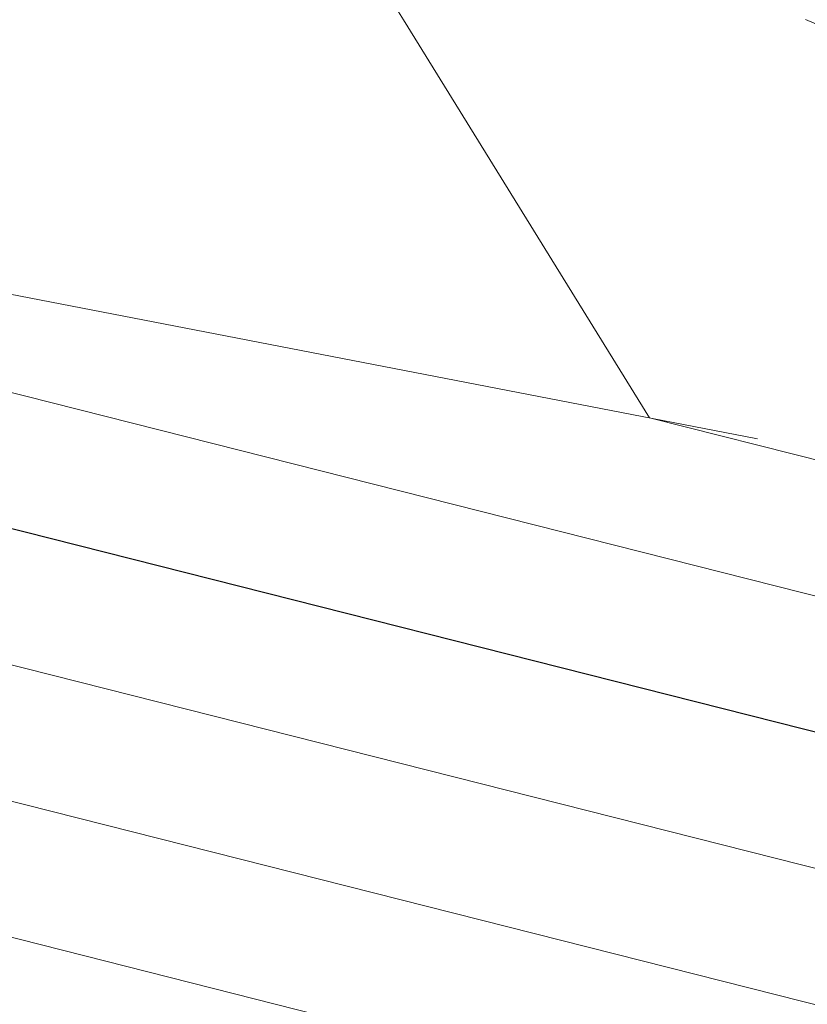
# Model space of a CAD drawing. Extents: x 1926935 to 1928139, y 199322 to 200300.
# Tile 544 of 656: x 1927630 to 1927637, y 199603 to 199611. Entities that reach past the tile are written whole.
import ezdxf

# ---------------------------------------------------------------- set-up
doc = ezdxf.new("R2010")
doc.units = 0
doc.header["$MEASUREMENT"] = 0
for name, pattern in [('DGN Style 2', [14.030763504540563, 8.418458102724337, -5.612305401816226]), ('DGN Style 3', [19.64306890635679, 14.03076350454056, -5.612305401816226]), ('DGN Style 5', [9.821534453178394, 4.209229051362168, -5.612305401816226])]:
    doc.linetypes.add(name, pattern=pattern)
for name, color, linetype, lineweight in [('DT_X_Contour_Major', 132, 'DGN Style 3', 30), ('DT_X_Contour_Minor', 136, 'DGN Style 3', 0), ('DT_X_Terrain_Ground_Line', 92, 'DGN Style 3', 13), ('PV_X_Driveway', 7, 'DGN Style 5', 0), ('SV_X_Toe_of_Slope', 193, 'DGN Style 2', 0)]:
    doc.layers.add(name, color=color, linetype=linetype, lineweight=lineweight)

# ---------------------------------------------------------------- blocks, each defined once
blk = doc.blocks.new('*U2117', base_point=(1927600.1255, 199832.7095, 682.6088333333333))
at = {"layer": 'DT_X_Contour_Major', "elevation": 680.0000000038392, "flags": 128}
blk.add_lwpolyline([(1927642.007924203, 199604.0119750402), (1927622.277120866, 199609.0113233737), (1927618.117292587, 199610.1733373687), (1927614.093866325, 199611.5168014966), (1927610.206842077, 199613.0417157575), (1927606.456219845, 199614.7480801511), (1927589.271587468, 199623.1344976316), (1927589.082197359, 199623.4462624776), (1927589.041786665, 199623.5099564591), (1927589.001721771, 199623.5674248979), (1927588.962002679, 199623.6186677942), (1927588.922629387, 199623.6636851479), (1927588.818095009, 199623.7754307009), (1927588.777628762, 199623.8378474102), (1927588.734630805, 199623.9412883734), (1927588.689101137, 199624.0857535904), (1927588.641039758, 199624.2712430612), (1927588.509500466, 199624.8205806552), (1927588.448847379, 199624.995790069), (1927588.365542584, 199625.1094151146), (1927588.259586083, 199625.1614557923), (1927588.130977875, 199625.1519121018), (1927587.757820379, 199625.0443497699), (1927587.473187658, 199625.1699599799), (1927586.89915762, 199625.6274623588), (1927586.035730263, 199626.4168569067), (1927584.882905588, 199627.5381436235), (1927581.422843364, 199630.9707644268), (1927580.258302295, 199632.3015743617), (1927579.359725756, 199633.719538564), (1927578.727113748, 199635.2246570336), (1927578.360466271, 199636.8169297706), (1927577.384905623, 199643.6397721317), (1927577.262206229, 199644.4781007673), (1927577.248866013, 199644.5270888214), (1927577.247957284, 199644.5380283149), (1927577.249050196, 199644.5471924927), (1927577.26306575, 199644.5719179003), (1927583.126296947, 199654.0010588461), (1927583.53979325, 199655.6609987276), (1927583.682506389, 199656.1120341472), (1927583.933433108, 199656.7537375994), (1927584.292573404, 199657.5861090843), (1927584.759927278, 199658.6091486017), (1927586.150489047, 199661.5914780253), (1927586.572073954, 199662.8712644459), (1927586.793907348, 199664.4738766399), (1927586.81598923, 199666.3993146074), (1927586.638319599, 199668.6475783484), (1927585.898198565, 199675.0733826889), (1927585.71963386, 199677.3572672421), (1927585.73903052, 199679.3895676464), (1927585.956388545, 199681.1702839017), (1927586.371707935, 199682.699416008), (1927587.743174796, 199686.4416560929), (1927588.154214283, 199687.827324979), (1927588.3587326, 199689.1776515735), (1927588.356729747, 199690.4926358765), (1927588.148205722, 199691.772277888), (1927586.693210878, 199697.6614752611), (1927586.752300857, 199704.5621669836), (1927586.770954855, 199705.9169347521), (1927586.801592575, 199707.023798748), (1927586.844214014, 199707.8827589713), (1927586.898819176, 199708.4938154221), (1927587.181605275, 199710.766970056), (1927584.534176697, 199712.9952252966), (1927583.909472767, 199713.5410406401), (1927583.169973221, 199714.2235201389), (1927582.315678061, 199715.0426637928), (1927581.346587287, 199715.9984716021), (1927576.556307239, 199720.777791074), (1927566.315665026, 199720.921295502), (1927564.367748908, 199720.957961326), (1927562.912847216, 199721.0064569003), (1927561.95095995, 199721.0667822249), (1927561.482087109, 199721.1389372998), (1927560.444380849, 199721.5032637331), (1927559.950844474, 199721.3910034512), (1927559.761800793, 199721.3882113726), (1927559.406185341, 199721.4279466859), (1927558.883998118, 199721.5102093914), (1927558.195239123, 199721.6349994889), (1927556.136452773, 199722.0244762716), (1927555.409920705, 199722.155292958), (1927554.774414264, 199722.25563543), (1927554.229933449, 199722.3255036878), (1927553.776478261, 199722.3648977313), (1927552.688631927, 199722.4293162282), (1927552.17472377, 199722.4433452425), (1927551.448884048, 199722.4371184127), (1927550.511112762, 199722.4106357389), (1927549.361409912, 199722.363897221), (1927546.012960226, 199722.2122533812), (1927544.600023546, 199722.148887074), (1927542.872550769, 199722.0725210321), (1927540.830541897, 199721.9831552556), (1927538.473996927, 199721.8807897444), (1927531.770495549, 199721.5904820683), (1927529.396679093, 199721.5094889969), (1927527.302855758, 199721.4842405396), (1927525.489025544, 199721.5147366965), (1927523.955188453, 199721.6009774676), (1927520.23828037, 199721.9052790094), (1927518.791267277, 199721.9415773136), (1927517.237909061, 199721.8222460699), (1927515.578205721, 199721.5472852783), (1927513.812157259, 199721.1166949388), (1927508.960901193, 199719.7609479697), (1927507.221676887, 199719.2571590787), (1927505.642446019, 199718.7626026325), (1927504.223208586, 199718.2772786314), (1927502.963964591, 199717.8011870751), (1927499.819305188, 199716.5439195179), (1927498.726367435, 199716.1006872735), (1927497.80604873, 199715.7139412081), (1927497.058349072, 199715.3836813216), (1927496.483268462, 199715.1099076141), (1927495.1798789, 199714.4551592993), (1927494.719553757, 199714.1976354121), (1927494.316120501, 199713.9161249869), (1927493.969579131, 199713.6106280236), (1927493.679929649, 199713.2811445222), (1927492.983386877, 199712.370539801), (1927492.655065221, 199712.0178919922), (1927492.192507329, 199711.6429021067), (1927491.595713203, 199711.2455701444), (1927490.864682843, 199710.8258961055), (1927488.736286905, 199709.6769758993), (1927487.816139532, 199709.16162046), (1927486.651994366, 199708.4772442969), (1927485.243851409, 199707.6238474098), (1927483.591710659, 199706.601429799), (1927478.860671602, 199703.6496218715), (1927477.231045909, 199702.6351177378), (1927475.890448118, 199701.8054612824), (1927474.838878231, 199701.1606525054), (1927474.076336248, 199700.7006914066), (1927472.428261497, 199699.7205920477), (1927471.864756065, 199699.3635369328), (1927471.410295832, 199699.0274461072), (1927471.064880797, 199698.7123195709), (1927470.828510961, 199698.4181573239), (1927470.343584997, 199697.6616770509), (1927470.079105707, 199697.3719628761), (1927469.649362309, 199697.0701805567), (1927469.054354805, 199696.7563300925), (1927468.294083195, 199696.4304114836), (1927466.04634009, 199695.5452043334), (1927465.277934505, 199695.2453785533), (1927464.658525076, 199695.0098065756), (1927464.188111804, 199694.8384884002), (1927463.866694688, 199694.7314240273), (1927463.208243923, 199694.5315907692), (1927462.984665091, 199694.4715481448), (1927462.807766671, 199694.4412952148), (1927462.677548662, 199694.4408319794), (1927462.594011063, 199694.4701584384), (1927462.433484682, 199694.5880819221), (1927462.266159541, 199694.6932625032), (1927461.8845789, 199694.9203616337), (1927461.288742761, 199695.2693793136), (1927460.478651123, 199695.740315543), (1927458.032732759, 199697.158703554), (1927457.148360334, 199697.6519608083), (1927456.329681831, 199698.067941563), (1927455.57669725, 199698.4066458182), (1927454.889406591, 199698.6680735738), (1927453.144223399, 199699.2621789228), (1927452.300194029, 199699.5772185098), (1927451.076993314, 199700.0767582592), (1927449.474621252, 199700.7607981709), (1927447.493077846, 199701.629338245), (1927441.703400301, 199704.1914453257), (1927439.697366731, 199705.0775725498), (1927438.021524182, 199705.8143739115), (1927436.675872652, 199706.4018494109), (1927435.660412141, 199706.839999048), (1927433.392772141, 199707.8092969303), (1927432.577483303, 199708.0577880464), (1927431.832346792, 199708.0762879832), (1927431.157362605, 199707.8647967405), (1927430.552530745, 199707.4233143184), (1927429.033182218, 199705.9393729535), (1927428.134121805, 199705.1009997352), (1927426.576451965, 199703.6988361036), (1927424.360172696, 199701.732882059), (1927421.485283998, 199699.2031376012), (1927412.940768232, 199691.7054318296), (1927410.025180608, 199689.141381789), (1927407.686804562, 199687.072510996), (1927405.925640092, 199685.4988194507), (1927404.7416872, 199684.4203071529), (1927402.354094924, 199682.2045133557), (1927401.434632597, 199681.4240057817), (1927400.466939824, 199680.7443284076), (1927399.451016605, 199680.1654812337), (1927398.38686294, 199679.6874642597), (1927395.484812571, 199678.5471925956), (1927393.867815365, 199677.6597651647), (1927391.193361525, 199675.8526866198), (1927387.46145105, 199673.1259569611), (1927382.67208394, 199669.4795761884), (1927368.490496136, 199658.5296926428), (1927363.712561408, 199654.841846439), (1927360.014948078, 199651.9907204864), (1927357.397656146, 199649.9763147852), (1927355.860685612, 199648.7986293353), (1927353.202526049, 199646.7737618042), (1927352.120016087, 199645.9270991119), (1927350.866105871, 199644.9057616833), (1927349.4407954, 199643.7097495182), (1927347.844084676, 199642.3390626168), (1927343.35765574, 199638.4509978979), (1927341.806372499, 199637.1116956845), (1927340.51734448, 199636.009837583), (1927339.490571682, 199635.1454235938), (1927338.726054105, 199634.5184537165), (1927337.037014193, 199633.1631261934), (1927336.330730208, 199632.6084910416), (1927335.478658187, 199631.9610812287), (1927334.480798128, 199631.2208967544), (1927333.337150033, 199630.3879376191), (1927327.659953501, 199626.2843207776)], dxfattribs=at)
at = {"layer": 'DT_X_Contour_Minor', "flags": 128}
for points, elevation in [([(1927644.877188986, 199605.566936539), (1927635.441063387, 199607.9578416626), (1927633.381721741, 199611.2933303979), (1927632.9871073, 199611.9300389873), (1927632.685838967, 199612.4106695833), (1927632.477916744, 199612.7352221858), (1927632.363340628, 199612.9036967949), (1927632.046459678, 199613.3257296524), (1927633.78830965, 199614.9154175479), (1927634.149479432, 199615.2764742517), (1927634.486481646, 199615.6783495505), (1927634.799316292, 199616.1210434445), (1927635.08798337, 199616.6045559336), (1927635.825538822, 199617.9483473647), (1927636.051152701, 199618.7386979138), (1927636.174827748, 199620.1019059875), (1927636.196563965, 199622.037971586), (1927636.116361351, 199624.5468947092), (1927635.766569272, 199632.0011664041), (1927635.658973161, 199634.676017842), (1927635.598528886, 199637.1098683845), (1927635.585236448, 199639.3027180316), (1927635.619095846, 199641.2545667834), (1927635.772256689, 199646.1381622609), (1927635.908001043, 199648.0557118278), (1927636.200363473, 199650.1456639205), (1927636.649343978, 199652.4080185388), (1927637.254942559, 199654.8427756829), (1927639.078696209, 199661.5653314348), (1927639.578606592, 199664.2006874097), (1927639.710522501, 199667.0648385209), (1927639.474443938, 199670.1577847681), (1927638.870370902, 199673.4795261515), (1927636.065014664, 199685.7165625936), (1927635.529648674, 199688.0662824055), (1927635.162752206, 199689.6917227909), (1927634.964325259, 199690.59288375), (1927634.659812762, 199692.0302737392), (1927634.551430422, 199692.5292874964), (1927634.454667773, 199692.948286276), (1927634.369524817, 199693.287270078), (1927634.296001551, 199693.5462389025), (1927634.115432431, 199694.1301357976), (1927634.047830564, 199694.3239744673), (1927633.980451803, 199694.4675678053), (1927633.913296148, 199694.5609158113), (1927633.846363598, 199694.6040184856), (1927633.668174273, 199694.6519651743), (1927633.401174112, 199694.9706367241), (1927632.733815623, 199695.8906913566), (1927631.666098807, 199697.4121290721), (1927630.198023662, 199699.5349498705), (1927625.749345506, 199705.9976494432), (1927624.286954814, 199708.1258081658), (1927623.236291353, 199709.663259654), (1927622.597355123, 199710.6100039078), (1927622.370146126, 199710.9660409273), (1927622.270534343, 199711.2492301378), (1927622.508291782, 199712.4008124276), (1927622.609953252, 199712.8423285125), (1927622.813041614, 199713.6733415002), (1927623.117556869, 199714.8938513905), (1927623.523499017, 199716.5038581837), (1927625.65455846, 199724.9260493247), (1927619.471010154, 199729.9815354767), (1927618.133026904, 199731.0316668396), (1927616.769169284, 199732.0154240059), (1927615.379437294, 199732.9328069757), (1927613.963830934, 199733.7838157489), (1927610.154381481, 199735.9646735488), (1927608.872919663, 199736.7023273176), (1927607.885621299, 199737.2796452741), (1927607.192486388, 199737.6966274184), (1927606.793514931, 199737.9532737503), (1927605.704041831, 199738.7155806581), (1927605.458299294, 199738.884760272), (1927605.085595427, 199739.136574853), (1927599.732602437, 199738.7328885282), (1927598.576939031, 199738.6476883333), (1927597.404088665, 199738.5650961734), (1927596.214051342, 199738.4851120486), (1927595.006827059, 199738.4077359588), (1927591.764646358, 199738.2048770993), (1927590.684306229, 199738.1424694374), (1927589.874921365, 199738.1073905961), (1927589.336491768, 199738.0996405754), (1927589.069017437, 199738.1192193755), (1927588.717026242, 199738.2078679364), (1927588.591465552, 199738.2345477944), (1927588.478776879, 199738.2481009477), (1927588.378960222, 199738.2485273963), (1927588.292015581, 199738.2358271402), (1927588.077325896, 199738.1844575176), (1927587.658213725, 199738.2391007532), (1927586.561894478, 199738.4415576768), (1927584.788368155, 199738.7918282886), (1927582.337634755, 199739.2899125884), (1927574.89940292, 199740.8152223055), (1927572.447440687, 199741.3130597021), (1927570.670227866, 199741.6625896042), (1927569.567764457, 199741.8638120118), (1927569.140050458, 199741.9167269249), (1927568.899145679, 199741.8600900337), (1927568.812043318, 199741.8464507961), (1927568.731414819, 199741.8480107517), (1927568.657260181, 199741.8647699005), (1927568.589579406, 199741.8967282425), (1927568.417729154, 199742.0022160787), (1927568.154602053, 199742.0798538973), (1927567.49410844, 199742.2336514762), (1927566.436248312, 199742.4636088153), (1927564.981021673, 199742.7697259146), (1927557.26277549, 199744.3759784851), (1927550.718422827, 199747.9393573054), (1927549.395746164, 199748.6280628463), (1927548.232438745, 199749.1670171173), (1927547.228500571, 199749.5562201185), (1927546.383931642, 199749.7956718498), (1927544.344240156, 199750.2345414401), (1927543.622311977, 199750.3577664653), (1927542.986296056, 199750.398289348), (1927542.436192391, 199750.3561100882), (1927541.972000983, 199750.2312286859), (1927540.848706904, 199749.7879420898), (1927540.458418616, 199749.6501659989), (1927540.130024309, 199749.5693026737), (1927539.863523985, 199749.5453521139), (1927539.658917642, 199749.5783143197), (1927539.195826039, 199749.7420972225), (1927538.948730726, 199749.7726400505), (1927538.554763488, 199749.7414313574), (1927538.013924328, 199749.6484711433), (1927537.326213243, 199749.4937594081), (1927535.296487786, 199748.9988594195), (1927534.608162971, 199748.7796375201), (1927534.065482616, 199748.4931468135), (1927533.668446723, 199748.1393872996), (1927533.41705529, 199747.7183589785), (1927532.940870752, 199746.5059250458), (1927532.57382053, 199745.9636858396), (1927531.829808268, 199745.2462936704), (1927530.708833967, 199744.3537485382), (1927529.210897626, 199743.286050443), (1927524.713784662, 199740.2053182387), (1927523.202441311, 199739.1867160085), (1927522.041245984, 199738.4414584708), (1927521.230198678, 199737.9695456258), (1927520.769299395, 199737.7709774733), (1927520.007098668, 199737.6059219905), (1927519.664049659, 199737.4913219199), (1927519.206553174, 199737.2713133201), (1927518.634609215, 199736.9458961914), (1927517.948217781, 199736.5150705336), (1927515.965243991, 199735.2256574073), (1927515.246008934, 199734.7367638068), (1927514.575534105, 199734.2371428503), (1927513.953819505, 199733.7267945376), (1927513.380865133, 199733.2057188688), (1927511.918000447, 199731.8018806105), (1927511.297434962, 199731.285047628), (1927510.532887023, 199730.7874273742), (1927509.62435663, 199730.309019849), (1927508.571843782, 199729.8498250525), (1927505.57316625, 199728.6509225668), (1927504.394948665, 199728.1599392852), (1927503.109304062, 199727.586166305), (1927501.716232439, 199726.929603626), (1927500.215733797, 199726.1902512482), (1927496.071168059, 199724.1082586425), (1927494.671664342, 199723.3733766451), (1927493.58157749, 199722.7302251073), (1927492.800907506, 199722.1788040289), (1927492.329654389, 199721.71911341), (1927491.485535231, 199720.6155790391), (1927491.158635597, 199720.2399663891), (1927490.811026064, 199719.9407792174), (1927490.442706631, 199719.7180175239), (1927490.053677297, 199719.5716813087), (1927488.189883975, 199719.0671050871), (1927490.266942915, 199721.0713153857), (1927491.154639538, 199721.9205767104), (1927493.058411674, 199723.7311440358), (1927493.696422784, 199724.3394053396), (1927494.561006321, 199725.1664860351), (1927495.652162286, 199726.2123861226), (1927505.075033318, 199735.2581912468), (1927510.309682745, 199740.2788893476), (1927511.656588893, 199741.5705004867), (1927512.842282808, 199742.7071135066), (1927513.866764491, 199743.6887284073), (1927516.817136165, 199746.512992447), (1927517.495538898, 199747.1750678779), (1927517.965420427, 199747.6630587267), (1927518.226780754, 199747.9769649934), (1927518.279619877, 199748.1167866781), (1927518.142495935, 199748.2575317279), (1927518.089736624, 199748.3111108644), (1927518.03430165, 199748.3662894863), (1927517.97619101, 199748.4230675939), (1927517.749740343, 199748.6392514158), (1927517.616879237, 199748.6148675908), (1927517.34254419, 199748.4233614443), (1927516.926735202, 199748.0647329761), (1927516.369452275, 199747.5389821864), (1927514.694732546, 199745.9141503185), (1927513.928213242, 199745.1731067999), (1927512.884695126, 199744.168600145), (1927511.564178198, 199742.9006303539), (1927509.966662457, 199741.3691974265), (1927502.282589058, 199734.0086359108), (1927497.658940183, 199729.5878082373), (1927496.693586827, 199728.6656064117), (1927495.60023458, 199727.6218387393), (1927494.378883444, 199726.45650522), (1927489.260601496, 199721.575786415), (1927485.433583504, 199717.9295477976), (1927481.551583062, 199714.2372572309), (1927480.549132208, 199713.2841400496), (1927479.634202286, 199712.4147161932), (1927478.806793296, 199711.6289856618), (1927476.210564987, 199709.1664403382), (1927475.599472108, 199708.5889056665), (1927475.158448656, 199708.1766827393), (1927474.887494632, 199707.9297715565), (1927474.786610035, 199707.8481721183), (1927474.744343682, 199707.8509892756), (1927474.691469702, 199707.8145966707), (1927474.564547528, 199707.7033059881), (1927474.363577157, 199707.5171172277), (1927474.088558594, 199707.2560303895), (1927472.511103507, 199705.7490081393), (1927470.044437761, 199703.407050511), (1927469.557774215, 199702.9463167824), (1927469.206892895, 199702.6166066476), (1927468.991793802, 199702.4179201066), (1927468.912476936, 199702.3502571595), (1927468.882008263, 199702.344520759), (1927468.800708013, 199702.2766876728), (1927468.579658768, 199702.0774907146), (1927468.218860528, 199701.7469298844), (1927466.197188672, 199699.878054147), (1927465.66567063, 199699.3858751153), (1927465.21195997, 199698.9645512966), (1927464.836056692, 199698.6140826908), (1927463.84678158, 199697.683307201), (1927463.55485109, 199697.531235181), (1927463.197444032, 199697.5633906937), (1927462.774560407, 199697.779773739), (1927462.286200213, 199698.1803843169), (1927460.896604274, 199699.4943159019), (1927460.416127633, 199699.9504867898), (1927460.016894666, 199700.3335507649), (1927459.698905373, 199700.6435078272), (1927459.462159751, 199700.8803579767), (1927458.640529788, 199701.7181781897), (1927458.529125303, 199701.8280785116), (1927458.505405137, 199701.8454153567), (1927458.433592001, 199701.9226386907), (1927458.235942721, 199702.1413060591), (1927457.912457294, 199702.5014174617), (1927457.463135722, 199703.0029728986), (1927455.612038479, 199705.0691755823), (1927455.1811432, 199705.5450090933), (1927454.804477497, 199705.9565466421), (1927454.482041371, 199706.303788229), (1927453.694517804, 199707.1440378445), (1927453.434247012, 199707.4198447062), (1927453.244077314, 199707.6170780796), (1927453.124008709, 199707.7357379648), (1927453.074041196, 199707.7758243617), (1927453.034262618, 199707.7779567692), (1927452.834566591, 199707.9768767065), (1927452.26531244, 199708.5720372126), (1927451.326500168, 199709.5634382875), (1927446.036397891, 199715.1797784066), (1927444.615653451, 199716.6880644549), (1927443.339719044, 199718.0413987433), (1927442.20859467, 199719.2397812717), (1927441.222280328, 199720.2832120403), (1927438.785188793, 199722.8590917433), (1927437.977018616, 199723.6957230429), (1927437.380326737, 199724.2737071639), (1927436.995113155, 199724.5930441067), (1927436.821377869, 199724.6537338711), (1927436.640054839, 199724.4707103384), (1927436.575666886, 199724.4051409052), (1927436.518495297, 199724.3457002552), (1927436.468540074, 199724.2923883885), (1927436.425801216, 199724.2452053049), (1927436.321452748, 199724.1275554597), (1927436.510783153, 199723.8510061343), (1927437.157035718, 199723.1095955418), (1927438.260210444, 199721.9033236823), (1927439.820307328, 199720.2321905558), (1927444.589795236, 199715.156020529), (1927446.216120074, 199713.4230954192), (1927447.517978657, 199712.0314476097), (1927448.495370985, 199710.9810771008), (1927449.148297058, 199710.2719838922), (1927451.438197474, 199707.759195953), (1927438.914646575, 199713.1123610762), (1927436.320253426, 199713.8755903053), (1927433.904310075, 199713.8710643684), (1927431.666816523, 199713.0987832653), (1927429.60777277, 199711.5587469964), (1927424.354922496, 199706.4283100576), (1927422.31796066, 199704.4699068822), (1927420.146712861, 199702.4425250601), (1927417.841179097, 199700.3461645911), (1927415.40135937, 199698.1808254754), (1927408.716125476, 199692.3146163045), (1927406.434968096, 199690.308502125), (1927404.605421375, 199688.6898164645), (1927403.227485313, 199687.458559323), (1927402.301159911, 199686.6147307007), (1927400.433106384, 199684.8810923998), (1927399.713718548, 199684.2704228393), (1927398.956595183, 199683.7386428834), (1927398.161736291, 199683.2857525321), (1927397.329141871, 199682.9117517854), (1927395.058576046, 199682.0196026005), (1927393.561609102, 199681.1462803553), (1927390.773632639, 199679.1954255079), (1927386.694646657, 199676.1670380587), (1927381.324651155, 199672.0611180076), (1927365.283317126, 199659.6752877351), (1927359.933899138, 199655.5457864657), (1927355.916645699, 199652.4466553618), (1927353.231556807, 199650.3778944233), (1927351.878632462, 199649.3395036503), (1927350.047053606, 199647.9442884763), (1927349.212899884, 199647.2844145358), (1927348.084122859, 199646.3512040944), (1927346.660722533, 199645.1446571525), (1927344.942698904, 199643.6647737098), (1927339.96847149, 199639.3539691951), (1927338.291715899, 199637.9037085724), (1927336.992119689, 199636.7860300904), (1927336.06968286, 199636.0009337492), (1927335.524405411, 199635.5484195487), (1927334.573211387, 199634.7851578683), (1927334.175462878, 199634.4728114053), (1927333.695612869, 199634.1082182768), (1927333.133661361, 199633.6913784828), (1927332.489608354, 199633.2222920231), (1927329.292457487, 199630.9113129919)], 678.0000000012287), ([(1927643.442556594, 199604.7894557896), (1927616.352313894, 199611.6535229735), (1927615.83220839, 199612.4938632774), (1927609.555166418, 199622.5524922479), (1927609.813632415, 199623.6236854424), (1927609.879320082, 199623.9339819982), (1927609.965611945, 199624.4057888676), (1927610.072508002, 199625.0391060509), (1927610.200008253, 199625.8339335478), (1927610.567481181, 199628.1688206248), (1927610.695278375, 199629.3203117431), (1927610.803065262, 199631.0236197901), (1927610.890841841, 199633.2787447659), (1927610.958608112, 199636.0856866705), (1927611.165444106, 199647.167014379), (1927611.208340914, 199649.5824938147), (1927611.241328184, 199651.553059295), (1927611.264405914, 199653.0787108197), (1927611.312733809, 199656.5538962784), (1927611.26605344, 199658.1106203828), (1927611.089766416, 199660.174403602), (1927610.783872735, 199662.7452459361), (1927610.348372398, 199665.8231473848), (1927609.014229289, 199674.7069634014), (1927608.567994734, 199677.7029940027), (1927608.229898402, 199680.0282237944), (1927607.999940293, 199681.6826527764), (1927607.878120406, 199682.6662809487), (1927607.69745167, 199684.3948883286), (1927607.626530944, 199684.9791250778), (1927607.549270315, 199685.4353797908), (1927607.465669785, 199685.7636524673), (1927607.375729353, 199685.9639431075), (1927607.127434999, 199686.3274087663), (1927606.977103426, 199686.7837248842), (1927606.712329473, 199687.8800739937), (1927606.333113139, 199689.6164560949), (1927605.839454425, 199691.9928711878), (1927603.268681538, 199704.5762186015), (1927604.104660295, 199712.9087667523), (1927604.267044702, 199714.4983653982), (1927604.395921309, 199715.6960692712), (1927604.491290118, 199716.5018783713), (1927604.553151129, 199716.9157926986), (1927604.763650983, 199717.9329717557), (1927603.104746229, 199719.0941958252), (1927602.798105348, 199719.3059315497), (1927602.481623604, 199719.5224937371), (1927602.155300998, 199719.7438823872), (1927601.271986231, 199720.3406874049), (1927600.791592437, 199720.687810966), (1927600.012897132, 199721.281577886), (1927598.935900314, 199722.1219881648), (1927597.560601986, 199723.2090418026), (1927590.446506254, 199728.8574599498), (1927586.809410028, 199728.9624803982), (1927586.002333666, 199729.0078345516), (1927585.139860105, 199729.0988882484), (1927584.221989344, 199729.2356414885), (1927583.248721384, 199729.4180942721), (1927580.579477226, 199729.9655677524), (1927579.433170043, 199730.1556366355), (1927577.996181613, 199730.3152381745), (1927576.268511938, 199730.4443723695), (1927574.250161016, 199730.5430392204), (1927568.480316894, 199730.7655276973), (1927566.491217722, 199730.8328981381), (1927564.851303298, 199730.8681431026), (1927563.560573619, 199730.871262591), (1927562.619028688, 199730.8422566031), (1927560.573821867, 199730.7220733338), (1927559.881239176, 199730.6885597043), (1927559.337396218, 199730.6781562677), (1927558.942292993, 199730.6908630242), (1927558.695929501, 199730.7266799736), (1927557.893292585, 199730.9477495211), (1927556.737045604, 199730.4526417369), (1927556.478854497, 199730.3504232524), (1927556.199815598, 199730.2559568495), (1927555.899928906, 199730.1692425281), (1927555.579194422, 199730.0902802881), (1927554.696105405, 199729.8900504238), (1927554.371509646, 199729.8309394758), (1927554.060039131, 199729.80377903), (1927553.761693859, 199729.8085690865), (1927553.476473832, 199729.8453096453), (1927552.733387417, 199729.9858851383), (1927552.479363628, 199730.0326153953), (1927552.274607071, 199730.0673745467), (1927552.119117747, 199730.0901625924), (1927552.012895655, 199730.1009795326), (1927551.795326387, 199730.1138632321), (1927551.692544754, 199730.116669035), (1927551.547376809, 199730.115423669), (1927551.359822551, 199730.1101271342), (1927551.129881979, 199730.1007794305), (1927550.460192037, 199730.0704506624), (1927549.705914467, 199730.0373499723), (1927547.945349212, 199729.9607944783), (1927545.178496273, 199729.8407841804), (1927541.405355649, 199729.6773190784), (1927530.001930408, 199729.1834724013), (1927526.222548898, 199729.024509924), (1927523.436973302, 199728.9180075), (1927521.645203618, 199728.8639651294), (1927520.847239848, 199728.862382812), (1927520.044411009, 199728.9281100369), (1927519.731865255, 199728.935950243), (1927519.396349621, 199728.9101754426), (1927519.037864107, 199728.8507856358), (1927518.656408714, 199728.7577808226), (1927517.608567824, 199728.4649479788), (1927516.95667873, 199728.2456940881), (1927515.786892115, 199727.8075570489), (1927514.099207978, 199727.1505368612), (1927511.89362632, 199726.2746335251), (1927505.321545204, 199723.6470470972), (1927503.037394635, 199722.7207279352), (1927501.114003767, 199721.9124602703), (1927499.551372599, 199721.2222441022), (1927498.34950113, 199720.6500794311), (1927495.62552348, 199719.2817089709), (1927494.663481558, 199718.7435050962), (1927493.820339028, 199718.1551713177), (1927493.096095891, 199717.516707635), (1927492.490752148, 199716.8281140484), (1927491.035034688, 199714.925024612), (1927490.348869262, 199714.1880195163), (1927489.382161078, 199713.4043213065), (1927488.134910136, 199712.5739299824), (1927486.607116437, 199711.6968455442), (1927482.158942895, 199709.2956962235), (1927480.635617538, 199708.4680324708), (1927479.401771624, 199707.7859032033), (1927478.457405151, 199707.249308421), (1927477.80251812, 199706.8582481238), (1927476.442125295, 199706.0094666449), (1927475.924298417, 199705.688470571), (1927475.391112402, 199705.3620684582), (1927474.842567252, 199705.0302603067), (1927474.278662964, 199704.6930461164), (1927471.611271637, 199703.1067658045), (1927473.264684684, 199704.8512015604), (1927473.602409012, 199705.2047488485), (1927473.906976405, 199705.5177753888), (1927474.178386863, 199705.7902811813), (1927474.416640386, 199706.0222662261), (1927475.007773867, 199706.5868653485), (1927475.2028451, 199706.7759543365), (1927475.344708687, 199706.9197719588), (1927475.433364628, 199707.0183182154), (1927475.468812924, 199707.0715931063), (1927475.510087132, 199707.2145760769), (1927475.157127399, 199707.5451391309), (1927475.088966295, 199707.6091068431), (1927475.035751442, 199707.6593400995), (1927474.997482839, 199707.6958389), (1927474.974160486, 199707.7186032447), (1927474.900197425, 199707.7927897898), (1927474.800067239, 199707.799463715), (1927474.709923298, 199707.7324347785), (1927474.48240441, 199707.5284877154), (1927474.117510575, 199707.1876225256), (1927473.615241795, 199706.7098392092), (1927472.092691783, 199705.2531928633), (1927471.557105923, 199704.7410693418), (1927471.09226085, 199704.2971835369), (1927470.698156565, 199703.9215354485), (1927470.374793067, 199703.6141250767), (1927469.606811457, 199702.8853477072), (1927469.352430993, 199702.6457683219), (1927469.165275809, 199702.4736131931), (1927469.045345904, 199702.3688823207), (1927468.99264128, 199702.3315757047), (1927468.94172932, 199702.3219904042), (1927468.874428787, 199702.2720477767), (1927468.710711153, 199702.1294088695), (1927468.450576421, 199701.8940736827), (1927468.09402459, 199701.5660422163), (1927467.014663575, 199700.5676965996), (1927466.606514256, 199700.1892559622), (1927466.191587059, 199699.8026932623), (1927465.769881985, 199699.4080084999), (1927465.341399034, 199699.0052016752), (1927464.18974066, 199697.920220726), (1927463.765334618, 199697.6081965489), (1927463.355860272, 199697.4858597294), (1927462.961317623, 199697.5532102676), (1927462.58170667, 199697.8102481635), (1927461.589319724, 199698.7485990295), (1927461.220165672, 199699.100948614), (1927460.856993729, 199699.4542342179), (1927460.499803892, 199699.8084558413), (1927460.148596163, 199700.163613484), (1927459.220018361, 199701.1119485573), (1927458.913354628, 199701.4245638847), (1927458.689796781, 199701.6511585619), (1927458.54934482, 199701.7917325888), (1927458.491998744, 199701.8462859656), (1927458.449883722, 199701.8770674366), (1927458.401700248, 199701.9255598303), (1927458.28873609, 199702.047950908), (1927458.110991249, 199702.2442406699), (1927457.868465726, 199702.5144291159), (1927457.135356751, 199703.3334632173), (1927456.82776275, 199703.6737400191), (1927456.454812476, 199704.0802948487), (1927456.016505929, 199704.5531277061), (1927455.51284311, 199705.0922385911), (1927454.082600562, 199706.6182383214), (1927453.610325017, 199707.119116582), (1927453.266180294, 199707.4772515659), (1927453.05016639, 199707.6926432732), (1927452.962283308, 199707.7652917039), (1927452.851134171, 199707.7712500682), (1927452.816679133, 199707.7345880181), (1927452.798919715, 199707.7175648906), (1927452.760407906, 199707.682207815), (1927452.701143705, 199707.6285167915), (1927452.621127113, 199707.55649182), (1927452.199294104, 199707.1775960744), (1927452.219305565, 199707.0654582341), (1927452.266400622, 199706.9983844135), (1927452.399109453, 199706.8452220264), (1927452.617432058, 199706.6059710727), (1927452.921368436, 199706.2806315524), (1927453.846017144, 199705.2982747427), (1927454.19327361, 199704.9264565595), (1927454.541556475, 199704.5477696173), (1927454.89086574, 199704.162213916), (1927455.241201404, 199703.7697894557), (1927456.878496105, 199701.922448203), (1927453.480065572, 199703.0793615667), (1927452.715933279, 199703.3524516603), (1927451.880006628, 199703.6759019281), (1927450.972285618, 199704.04971237), (1927449.99277025, 199704.4738829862), (1927447.285003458, 199705.6721515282), (1927446.159621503, 199706.1665940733), (1927444.814300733, 199706.751220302), (1927443.249041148, 199707.4260302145), (1927441.463842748, 199708.1910238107), (1927436.410061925, 199710.3512516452), (1927434.593066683, 199710.905051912), (1927432.932416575, 199710.9462818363), (1927431.428111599, 199710.474941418), (1927430.080151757, 199709.4910306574), (1927426.694052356, 199706.1838415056), (1927425.226041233, 199704.7854533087), (1927423.361582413, 199703.0706805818), (1927421.100675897, 199701.039523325), (1927418.443321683, 199698.6919815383), (1927410.828446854, 199692.010024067), (1927408.230074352, 199689.724941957), (1927406.146112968, 199687.8811637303), (1927404.576562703, 199686.4786893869), (1927403.521423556, 199685.5175189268), (1927401.393600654, 199683.5428028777), (1927400.574175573, 199682.8472143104), (1927399.711767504, 199682.2414856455), (1927398.806376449, 199681.7256168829), (1927397.858002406, 199681.2996080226), (1927395.271694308, 199680.2833975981), (1927393.714712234, 199679.40302276), (1927390.983497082, 199677.5240560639), (1927387.078048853, 199674.6464975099), (1927381.998367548, 199670.770347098), (1927366.886906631, 199659.102490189), (1927361.823230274, 199655.1938164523), (1927357.965796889, 199652.2186879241), (1927355.314606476, 199650.1771046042), (1927353.869659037, 199649.0690664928), (1927351.624789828, 199647.3590251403), (1927350.666457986, 199646.6057568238), (1927349.475114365, 199645.6284828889), (1927348.050758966, 199644.4272033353), (1927346.39339179, 199643.0019181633), (1927341.663063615, 199638.9024835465), (1927340.049044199, 199637.5077021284), (1927338.754732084, 199636.3979338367), (1927337.780127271, 199635.5731786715), (1927337.125229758, 199635.0334366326), (1927335.80511279, 199633.9741420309), (1927335.253096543, 199633.5406512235), (1927334.587135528, 199633.0346497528), (1927333.807229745, 199632.4561376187), (1927332.913379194, 199631.8051148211), (1927328.476205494, 199628.5978168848)], 679.0000000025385), ([(1927640.573291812, 199603.2344942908), (1927621.466515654, 199608.0757279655), (1927617.42057155, 199609.2096185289), (1927613.471357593, 199610.5364757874), (1927609.618873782, 199612.0562997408), (1927605.863120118, 199613.7690903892), (1927595.976750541, 199618.5938210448), (1927592.715882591, 199620.1873614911), (1927590.348055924, 199621.3494348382), (1927588.873270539, 199622.0800410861), (1927588.291526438, 199622.3791802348), (1927587.930930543, 199622.6015951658), (1927587.346401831, 199622.9442641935), (1927585.863262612, 199623.8054600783), (1927583.481512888, 199625.1851828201), (1927580.201152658, 199627.083432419), (1927566.987221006, 199634.7259119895), (1927564.642080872, 199636.0782204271), (1927563.219957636, 199636.8937258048), (1927562.7208513, 199637.1724281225), (1927562.620590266, 199637.19989689), (1927562.583292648, 199637.213026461), (1927562.546595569, 199637.2318135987), (1927562.510499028, 199637.2562583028), (1927562.475003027, 199637.2863605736), (1927562.381147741, 199637.3741767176), (1927562.273968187, 199637.4589369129), (1927562.022820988, 199637.6473553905), (1927561.088623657, 199638.3351671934), (1927558.236980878, 199640.4238000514), (1927559.588042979, 199639.559678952), (1927559.689592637, 199639.4971711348), (1927559.694190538, 199639.4984020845), (1927559.226290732, 199639.8216094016), (1927559.085796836, 199640.0688147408), (1927558.94597461, 199640.6167525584), (1927558.806824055, 199641.4654228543), (1927558.66834517, 199642.6148256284), (1927558.299963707, 199646.0808763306), (1927558.133048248, 199647.3771002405), (1927557.90858797, 199648.6662339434), (1927557.626582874, 199649.9482774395), (1927557.287032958, 199651.2232307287), (1927556.304840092, 199654.6136525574), (1927555.992805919, 199655.7416897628), (1927555.793348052, 199656.5829850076), (1927555.706466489, 199657.1375382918), (1927555.732161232, 199657.4053496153), (1927555.950782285, 199657.7371905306), (1927556.095483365, 199657.8884578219), (1927556.365620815, 199658.0933790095), (1927556.761194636, 199658.3519540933), (1927557.282204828, 199658.6641830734), (1927558.838813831, 199659.5683322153), (1927559.436170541, 199660.2275283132), (1927560.060783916, 199661.5270047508), (1927560.712653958, 199663.4667615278), (1927561.391780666, 199666.0467986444), (1927564.624637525, 199679.5809593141), (1927564.825823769, 199680.2272426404), (1927564.870815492, 199680.3665638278), (1927564.919567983, 199680.5075488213), (1927564.972081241, 199680.6501976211), (1927565.028355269, 199680.7945102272), (1927565.183433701, 199681.1815622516), (1927565.357620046, 199681.4829765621), (1927565.76387026, 199682.0969304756), (1927566.402184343, 199683.0234239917), (1927567.272562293, 199684.2624571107), (1927571.875808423, 199690.7738707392), (1927571.647874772, 199692.6838883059), (1927571.61499063, 199693.2314733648), (1927571.614024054, 199694.0556495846), (1927571.644975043, 199695.156416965), (1927571.707843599, 199696.5337755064), (1927572.075704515, 199703.6068280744), (1927566.462097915, 199709.1704581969), (1927565.382154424, 199710.244616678), (1927564.548155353, 199711.0826792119), (1927563.960100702, 199711.6846457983), (1927563.617990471, 199712.0505164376), (1927562.59534637, 199713.2070222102), (1927558.617842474, 199714.1280298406), (1927557.871182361, 199714.3012349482), (1927557.33584655, 199714.4261327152), (1927557.01183504, 199714.5027231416), (1927556.899147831, 199714.5310062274), (1927556.866364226, 199714.5502768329), (1927553.53925071, 199714.7472969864), (1927552.632891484, 199714.7714433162), (1927551.339719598, 199714.759445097), (1927549.659735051, 199714.7113023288), (1927547.592937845, 199714.6270150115), (1927541.565728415, 199714.3540561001), (1927539.494132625, 199714.2604241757), (1927537.799752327, 199714.1842475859), (1927536.48258752, 199714.1255263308), (1927535.542638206, 199714.0842604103), (1927533.53906069, 199713.9974917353), (1927532.570809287, 199713.9944680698), (1927531.168738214, 199714.0504735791), (1927529.332847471, 199714.1655082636), (1927527.063137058, 199714.3395721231), (1927520.43214973, 199714.8824479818), (1927517.876109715, 199714.9543140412), (1927515.181230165, 199714.7627553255), (1927512.347511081, 199714.3077718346), (1927509.374952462, 199713.5893635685), (1927501.263010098, 199711.3223751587), (1927498.590719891, 199710.5753930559), (1927496.657806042, 199710.0346880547), (1927495.46426855, 199709.7002601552), (1927495.010107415, 199709.5721093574), (1927494.784846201, 199709.5054100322), (1927494.690017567, 199709.4733900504), (1927494.57447758, 199709.4273545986), (1927494.438226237, 199709.3673036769), (1927494.281263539, 199709.2932372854), (1927493.835081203, 199709.0770396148), (1927493.345599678, 199708.7920452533), (1927492.211791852, 199708.0992104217), (1927490.433657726, 199706.9985351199), (1927488.0111973, 199705.4900193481), (1927480.692201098, 199700.9235233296), (1927478.248571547, 199699.4001147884), (1927476.406930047, 199698.2547611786), (1927475.167276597, 199697.4874625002), (1927474.529611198, 199697.0982187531), (1927473.631820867, 199696.5643086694), (1927473.324850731, 199696.3698025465), (1927473.077283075, 199696.1867167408), (1927472.889117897, 199696.0150512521), (1927472.760355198, 199695.8548060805), (1927472.496191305, 199695.4427127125), (1927472.352115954, 199695.2848906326), (1927472.118012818, 199695.1204944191), (1927471.793881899, 199694.949524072), (1927471.379723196, 199694.7719795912), (1927470.155262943, 199694.289762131), (1927469.583716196, 199694.0800108), (1927468.787421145, 199693.8124199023), (1927467.766377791, 199693.4869894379), (1927466.520586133, 199693.1037194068), (1927462.898810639, 199692.0045465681), (1927461.669026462, 199691.6742851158), (1927460.69600555, 199691.507880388), (1927459.979747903, 199691.5053323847), (1927459.520253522, 199691.6666411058), (1927458.637286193, 199692.3152733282), (1927458.278318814, 199692.5682602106), (1927457.863642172, 199692.8407466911), (1927457.393256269, 199693.1327327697), (1927456.867161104, 199693.4442184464), (1927455.389961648, 199694.3008463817), (1927454.8558496, 199694.5987464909), (1927454.36141305, 199694.8499758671), (1927453.906651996, 199695.05453451), (1927453.491566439, 199695.21242242), (1927452.437572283, 199695.5712292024), (1927451.745066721, 199695.8423718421), (1927450.458045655, 199696.3866946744), (1927448.576509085, 199697.2041976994), (1927446.10045701, 199698.294880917), (1927438.704964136, 199701.567609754), (1927436.231476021, 199702.6616047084), (1927434.357631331, 199703.4890429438), (1927433.083430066, 199704.0499244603), (1927432.408872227, 199704.3442492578), (1927431.409575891, 199704.7737064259), (1927430.655819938, 199704.5409336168), (1927429.144024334, 199703.5205223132), (1927426.874189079, 199701.7124725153), (1927423.846314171, 199699.1167842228), (1927414.76126155, 199691.1447641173), (1927411.656133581, 199688.4137791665), (1927409.15453914, 199686.1998393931), (1927407.256478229, 199684.5029447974), (1927405.961950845, 199683.323095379), (1927403.314589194, 199680.8662238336), (1927402.295089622, 199680.0007972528), (1927401.222112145, 199679.2471711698), (1927400.095656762, 199678.6053455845), (1927398.915723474, 199678.0753204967), (1927395.697930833, 199676.8109875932), (1927394.020918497, 199675.9165075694), (1927391.403225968, 199674.1813171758), (1927387.844853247, 199671.6054164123), (1927383.345800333, 199668.1888052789), (1927370.094085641, 199657.9568950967), (1927365.601892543, 199654.4898764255), (1927362.064099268, 199651.7627530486), (1927359.480705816, 199649.7755249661), (1927357.851712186, 199648.5281921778), (1927354.780262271, 199646.1884984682), (1927353.573574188, 199645.2484414), (1927352.257097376, 199644.1830404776), (1927350.830831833, 199642.9922957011), (1927349.294777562, 199641.6762070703), (1927345.052247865, 199637.9995122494), (1927343.5637008, 199636.7156892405), (1927342.279956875, 199635.6217413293), (1927341.201016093, 199634.717668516), (1927340.326878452, 199634.0034708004), (1927338.268915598, 199632.352110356), (1927337.408363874, 199631.6763308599), (1927336.370180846, 199630.8875127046), (1927335.154366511, 199629.9856558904), (1927333.760920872, 199628.970760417), (1927326.843701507, 199623.9708246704)], 681.0000000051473), ([(1927639.13865942, 199602.4570135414), (1927620.655910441, 199607.1401325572), (1927616.742106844, 199608.2369902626), (1927612.921874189, 199609.520512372), (1927609.195212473, 199610.9906988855), (1927605.562121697, 199612.6475498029), (1927595.998640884, 199617.3147047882), (1927592.826215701, 199618.8673378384), (1927590.481550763, 199620.0248707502), (1927588.96464607, 199620.7873035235), (1927588.275501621, 199621.1546361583), (1927587.541463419, 199621.6073896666), (1927586.849348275, 199622.0169907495), (1927585.323531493, 199622.9062288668), (1927582.964013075, 199624.2751040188), (1927570.143937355, 199631.6924980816), (1927566.964219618, 199633.5255150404), (1927564.645208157, 199634.8479045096), (1927563.186902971, 199635.6596664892), (1927562.58930406, 199635.9608009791), (1927562.143315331, 199636.0829896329), (1927561.977405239, 199636.1413935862), (1927561.814166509, 199636.224963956), (1927561.653599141, 199636.3337007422), (1927561.495703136, 199636.4676039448), (1927561.078208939, 199636.8582343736), (1927560.601444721, 199637.2352710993), (1927559.484272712, 199638.073408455), (1927557.726692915, 199639.3726464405), (1927555.328705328, 199641.132985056), (1927542.643811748, 199650.4238000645), (1927547.770719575, 199647.1415307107), (1927548.689740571, 199646.5551743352), (1927549.249557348, 199646.2027920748), (1927549.450169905, 199646.0843839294), (1927549.291578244, 199646.199949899), (1927547.713340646, 199647.2851973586), (1927548.122933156, 199647.0715888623), (1927548.237469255, 199647.01757007), (1927548.393790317, 199646.956732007), (1927548.484022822, 199647.0682925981), (1927548.671596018, 199647.4346343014), (1927548.956509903, 199648.055757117), (1927549.338764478, 199648.9316610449), (1927550.487897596, 199651.6071130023), (1927550.902400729, 199652.5766992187), (1927551.28406029, 199653.4788688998), (1927551.632876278, 199654.3136220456), (1927551.948848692, 199655.0809586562), (1927552.747650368, 199657.037300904), (1927552.98029355, 199657.6914170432), (1927553.079121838, 199658.186508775), (1927553.044135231, 199658.5225760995), (1927552.875333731, 199658.6996190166), (1927552.246776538, 199658.9597009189), (1927552.026867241, 199659.0505967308), (1927551.838557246, 199659.1282227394), (1927551.681846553, 199659.192578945), (1927551.556735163, 199659.2436653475), (1927551.26523719, 199659.3622026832), (1927551.112556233, 199659.2676251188), (1927550.873136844, 199658.8949894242), (1927550.546979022, 199658.244295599), (1927550.134082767, 199657.3155436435), (1927548.004843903, 199652.3325655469), (1927545.070197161, 199657.9508789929), (1927544.535320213, 199659.0310329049), (1927544.188395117, 199659.8636460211), (1927544.029421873, 199660.4487183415), (1927544.058400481, 199660.7862498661), (1927544.386279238, 199661.3562795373), (1927544.662697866, 199661.7450184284), (1927545.246044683, 199662.4837128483), (1927546.136319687, 199663.5723627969), (1927547.33352288, 199665.0109682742), (1927550.935302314, 199669.3138569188), (1927552.200096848, 199670.8584032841), (1927553.293145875, 199672.2648758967), (1927554.214449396, 199673.5332747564), (1927554.964007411, 199674.6635998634), (1927558.061205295, 199679.6162782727), (1927558.150956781, 199681.0514401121), (1927558.161261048, 199681.3314006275), (1927558.153708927, 199681.5562128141), (1927558.128300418, 199681.7258766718), (1927558.085035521, 199681.8403922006), (1927557.945853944, 199682.0722358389), (1927557.9267831, 199682.1859332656), (1927557.973956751, 199682.3531428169), (1927558.087374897, 199682.5738644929), (1927558.267037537, 199682.8480982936), (1927559.260033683, 199684.2527176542), (1927558.55645949, 199690.1484643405), (1927558.413698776, 199691.3238804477), (1927558.286948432, 199692.3233801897), (1927558.176208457, 199693.1469635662), (1927558.081478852, 199693.7946305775), (1927557.676764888, 199696.406605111), (1927557.014171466, 199697.3473788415), (1927556.757176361, 199697.6786984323), (1927556.270159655, 199698.2694684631), (1927555.553121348, 199699.1196889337), (1927554.60606144, 199700.2293598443), (1927549.649731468, 199706.0132084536), (1927549.28475921, 199706.2427739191), (1927549.181024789, 199706.3036030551), (1927549.026238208, 199706.3877052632), (1927548.820399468, 199706.4950805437), (1927548.563508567, 199706.6257288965), (1927547.24556266, 199707.2897250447), (1927546.524895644, 199707.6130897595), (1927539.608180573, 199707.3653820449), (1927538.207926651, 199707.3148296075), (1927536.971471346, 199707.2693327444), (1927535.898814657, 199707.2288914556), (1927534.989956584, 199707.1935057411), (1927532.784733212, 199707.1058846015), (1927532.014210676, 199707.0802155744), (1927531.356560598, 199707.0689243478), (1927530.811782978, 199707.0720109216), (1927530.379877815, 199707.0894752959), (1927529.378627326, 199707.1552173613), (1927528.765833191, 199707.2000611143), (1927527.678388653, 199707.2852858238), (1927526.116293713, 199707.4108914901), (1927524.079548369, 199707.5768781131), (1927518.01536025, 199708.0733503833), (1927515.775384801, 199708.1663438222), (1927513.603599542, 199708.072969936), (1927511.500004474, 199707.7932287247), (1927509.464599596, 199707.3271201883), (1927504.12777351, 199705.8356743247), (1927502.238079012, 199705.3052697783), (1927500.571615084, 199704.8326405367), (1927499.128381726, 199704.4177866), (1927497.908378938, 199704.0607079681), (1927494.952678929, 199703.1855320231), (1927493.708412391, 199702.7653910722), (1927492.192387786, 199702.1613501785), (1927490.404605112, 199701.373409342), (1927488.34506437, 199700.4015685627), (1927482.490611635, 199697.5647932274), (1927480.513252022, 199696.5988074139), (1927478.972012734, 199695.8284314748), (1927477.866893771, 199695.2536654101), (1927477.197895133, 199694.8745092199), (1927475.995392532, 199694.1242392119), (1927475.593907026, 199693.8739449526), (1927475.291327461, 199693.6857646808), (1927475.087653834, 199693.5596983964), (1927474.982886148, 199693.4957460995), (1927474.835380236, 199693.408025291), (1927474.784945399, 199693.3760681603), (1927474.744270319, 199693.3459873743), (1927474.713354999, 199693.3177829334), (1927474.692199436, 199693.2914548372), (1927474.648797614, 199693.223748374), (1927474.6251262, 199693.197818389), (1927474.586663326, 199693.1708082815), (1927474.533408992, 199693.1427180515), (1927474.465363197, 199693.1135476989), (1927474.264185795, 199693.0343199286), (1927473.889497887, 199692.9146430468), (1927472.916317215, 199692.6150332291), (1927471.344643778, 199692.1354904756), (1927469.174477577, 199691.4760147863), (1927462.589377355, 199689.4775023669), (1927460.353387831, 199688.8770220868), (1927458.584244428, 199688.5744655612), (1927457.281947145, 199688.56983279), (1927456.44649598, 199688.8631237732), (1927454.841087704, 199690.0424647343), (1927454.290478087, 199690.4432579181), (1927453.842705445, 199690.7611317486), (1927453.497769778, 199690.9960862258), (1927453.255671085, 199691.1481213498), (1927452.747190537, 199691.4429892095), (1927452.563338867, 199691.5455321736), (1927452.393144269, 199691.6320101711), (1927452.236606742, 199691.7024232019), (1927452.093726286, 199691.7567712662), (1927451.730921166, 199691.8802794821), (1927451.492547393, 199691.973612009), (1927451.049529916, 199692.1609784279), (1927450.401868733, 199692.4423787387), (1927449.549563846, 199692.8178129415), (1927447.00389254, 199693.944349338), (1927445.870048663, 199694.4422968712), (1927444.377770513, 199695.0912371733), (1927442.527058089, 199695.8911702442), (1927440.317911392, 199696.8420960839), (1927433.948941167, 199699.5792220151), (1927431.487691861, 199700.1514154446), (1927428.88067161, 199699.8151512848), (1927426.127880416, 199698.5704295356), (1927423.229318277, 199696.4172501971), (1927415.305457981, 199689.4641618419), (1927412.569169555, 199687.0562133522), (1927410.303199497, 199685.0471841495), (1927408.507547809, 199683.4370742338), (1927407.182214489, 199682.2258836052), (1927404.275083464, 199679.5279343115), (1927403.155546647, 199678.577588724), (1927401.977284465, 199677.7500139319), (1927400.740296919, 199677.0452099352), (1927399.444584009, 199676.4631767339), (1927395.911049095, 199675.0747825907), (1927394.174021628, 199674.1732499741), (1927391.613090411, 199672.5099477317), (1927388.228255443, 199670.0848758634), (1927384.019516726, 199666.8980343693), (1927371.697675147, 199657.3840975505), (1927367.491223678, 199654.1379064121), (1927364.113250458, 199651.5347856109), (1927361.563755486, 199649.5747351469), (1927359.842738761, 199648.2577550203), (1927356.357998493, 199645.6032351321), (1927355.02713229, 199644.5697836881), (1927353.648088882, 199643.460319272), (1927352.220868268, 199642.2748418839), (1927350.745470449, 199641.0133515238), (1927346.746839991, 199637.5480266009), (1927345.321029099, 199636.3196827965), (1927344.042569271, 199635.2336450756), (1927342.911460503, 199634.2899134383), (1927341.927702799, 199633.4884878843), (1927339.500817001, 199631.5410945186), (1927338.48599754, 199630.7441706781), (1927337.261703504, 199629.8139441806), (1927335.827934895, 199628.7504150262), (1927334.184691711, 199627.553583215), (1927326.027449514, 199621.6573285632)], 682.0000000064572), ([(1927637.704027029, 199601.679532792), (1927619.845305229, 199606.2045371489), (1927616.06364214, 199607.2643619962), (1927612.372390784, 199608.5045489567), (1927608.771551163, 199609.9250980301), (1927605.261123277, 199611.5260092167), (1927596.020531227, 199616.0355885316), (1927592.936548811, 199617.5473141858), (1927590.615045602, 199618.7003066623), (1927589.0560216, 199619.494565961), (1927588.259476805, 199619.930092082), (1927587.151996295, 199620.6131841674), (1927586.352294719, 199621.0897173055), (1927584.783800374, 199622.0069976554), (1927582.446513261, 199623.3650252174), (1927579.340433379, 199625.1637999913), (1927570.03249667, 199630.548195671), (1927566.94121823, 199632.3251180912), (1927564.648335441, 199633.6175885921), (1927563.153848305, 199634.4256071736), (1927562.45775682, 199634.7491738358), (1927561.666040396, 199634.9660823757), (1927561.371517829, 199635.0697607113), (1927561.081737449, 199635.2181143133), (1927560.796699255, 199635.4111431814), (1927560.516403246, 199635.6488473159), (1927559.775270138, 199636.3422920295), (1927559.199928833, 199636.8131108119), (1927558.029754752, 199637.7054836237), (1927556.264747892, 199639.0194104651), (1927553.904908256, 199640.754891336), (1927546.818892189, 199645.9449123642), (1927544.402586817, 199647.6550563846), (1927542.46818275, 199648.8929726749), (1927541.015679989, 199649.6586612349), (1927540.045078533, 199649.9521220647), (1927536.640041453, 199650.2197412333), (1927537.560464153, 199654.9145602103), (1927537.738322, 199655.8981148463), (1927537.877428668, 199656.8367134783), (1927537.977784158, 199657.7303561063), (1927538.03938847, 199658.5790427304), (1927538.151998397, 199660.7822657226), (1927538.367518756, 199661.7319463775), (1927538.929622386, 199662.9285710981), (1927539.838309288, 199664.3721398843), (1927541.093579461, 199666.0626527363), (1927547.760201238, 199674.5279155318), (1927547.712582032, 199675.0757124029), (1927547.699370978, 199675.2200586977), (1927547.623654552, 199675.9766325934), (1927547.463776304, 199677.5309828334), (1927545.223763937, 199685.9813941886), (1927544.954481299, 199687.0100794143), (1927544.77445834, 199687.7111152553), (1927544.683695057, 199688.0845017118), (1927544.468405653, 199689.0624566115), (1927544.017819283, 199689.8321888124), (1927543.819659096, 199690.1453114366), (1927543.418286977, 199690.7547940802), (1927542.813702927, 199691.6606367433), (1927542.005906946, 199692.8628394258), (1927537.762031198, 199699.1646253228), (1927537.519598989, 199699.1917893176), (1927537.450041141, 199699.2127093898), (1927537.345267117, 199699.2638278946), (1927537.205276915, 199699.3451448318), (1927537.030070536, 199699.4566602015), (1927536.130269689, 199700.0475282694), (1927535.022866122, 199700.5630482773), (1927534.754580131, 199700.6911858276), (1927534.341696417, 199700.9017786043), (1927528.235741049, 199700.6591679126), (1927526.962132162, 199700.622131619), (1927525.758143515, 199700.6149987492), (1927524.623775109, 199700.6377693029), (1927523.559026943, 199700.6904432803), (1927520.812525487, 199700.8707784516), (1927519.774883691, 199700.9411217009), (1927518.721834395, 199701.0169000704), (1927517.653377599, 199701.09811356), (1927516.569513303, 199701.1847621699), (1927513.65866518, 199701.4230719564), (1927512.583462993, 199701.4677093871), (1927511.540992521, 199701.4228893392), (1927510.531253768, 199701.288611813), (1927509.55424673, 199701.0648768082), (1927506.992536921, 199700.3489734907), (1927505.885438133, 199700.0351465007), (1927504.485424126, 199699.6305930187), (1927502.792494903, 199699.1353130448), (1927500.80665046, 199698.5493065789), (1927495.120511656, 199696.8656540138), (1927493.013868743, 199696.1964877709), (1927490.958544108, 199695.4517284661), (1927488.95453775, 199694.6313760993), (1927487.001849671, 199693.7354306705), (1927481.863105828, 199691.2454521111), (1927480.08861392, 199690.3930697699), (1927478.619196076, 199689.7034066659), (1927477.454852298, 199689.1764627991), (1927476.595582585, 199688.8122381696), (1927474.710962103, 199688.0579314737), (1927473.965936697, 199687.8245293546), (1927473.144325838, 199687.6900530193), (1927472.246129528, 199687.6545024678), (1927471.271347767, 199687.7178777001), (1927468.5698158, 199688.0187793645), (1927467.469156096, 199688.0524992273), (1927466.193325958, 199687.9279825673), (1927464.742325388, 199687.6452293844), (1927463.116154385, 199687.2042396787), (1927458.546137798, 199685.8172850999), (1927456.976975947, 199685.413337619), (1927455.697002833, 199685.2417111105), (1927454.706218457, 199685.3024055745), (1927454.004622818, 199685.5954210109), (1927452.519286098, 199686.6865568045), (1927451.995154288, 199687.0279545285), (1927451.536761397, 199687.2337958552), (1927451.144107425, 199687.3040807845), (1927450.817192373, 199687.2388093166), (1927450.033070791, 199686.8840102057), (1927449.76595048, 199686.8130396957), (1927449.552680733, 199686.8662274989), (1927449.39326155, 199687.0435736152), (1927449.28769293, 199687.3450780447), (1927449.077977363, 199688.314634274), (1927448.610982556, 199688.8038923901), (1927447.367284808, 199689.5444995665), (1927445.346884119, 199690.536455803), (1927442.54978049, 199691.7797610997), (1927434.055233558, 199695.4303739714), (1927430.950960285, 199696.350067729), (1927428.009050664, 199696.3711893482), (1927425.229504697, 199695.493738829), (1927422.612322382, 199693.7177161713), (1927415.849654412, 199687.7835595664), (1927413.482205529, 199685.6986475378), (1927411.451859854, 199683.8945289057), (1927409.758617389, 199682.3712036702), (1927408.402478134, 199681.1286718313), (1927405.235577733, 199678.1896447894), (1927404.016003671, 199677.1543801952), (1927402.732456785, 199676.2528566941), (1927401.384937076, 199675.485074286), (1927399.973444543, 199674.8510329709), (1927396.124167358, 199673.3385775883), (1927394.327124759, 199672.4299923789), (1927391.822954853, 199670.8385782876), (1927388.611657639, 199668.5643353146), (1927384.693233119, 199665.6072634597), (1927373.301264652, 199656.8113000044), (1927369.380554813, 199653.7859363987), (1927366.162401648, 199651.3068181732), (1927363.646805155, 199649.3739453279), (1927361.833765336, 199647.9873178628), (1927357.935734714, 199645.0179717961), (1927356.480690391, 199643.8911259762), (1927355.039080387, 199642.7375980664), (1927353.610904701, 199641.5573880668), (1927352.196163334, 199640.3504959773), (1927348.441432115, 199637.0965409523), (1927347.0783574, 199635.9236763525), (1927345.805181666, 199634.8455488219), (1927344.621904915, 199633.8621583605), (1927343.528527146, 199632.9735049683), (1927340.732718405, 199630.7300786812), (1927339.563631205, 199629.8120104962), (1927338.153226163, 199628.7403756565), (1927336.501503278, 199627.5151741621), (1927334.608462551, 199626.136406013), (1927325.211197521, 199619.343832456)], 683.000000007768)]:
    blk.add_lwpolyline(points, dxfattribs=dict(at, elevation=elevation))

msp = doc.modelspace()

# ---------------------------------------------------------------- linework, layer by layer
at = {"layer": 'PV_X_Driveway'}
msp.add_polyline3d([(1927649.627, 199605.7337000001, 677.2144999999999), (1927627.465, 199615.3042000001, 678.2047000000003), (1927605.916, 199624.0252999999, 679.161599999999), (1927595.293, 199628.3670999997, 679.4789999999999), (1927588.95, 199633.9080999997, 679.821400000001), (1927589.346, 199638.3105999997, 679.703599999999), (1927587.153, 199643.6287999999, 679.7834000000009), (1927588.396, 199649.5632000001, 679.8497999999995), (1927584.415, 199653.9752999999, 679.9599999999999), (1927567.475, 199654.3139000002, 680.4857999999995), (1927564.511, 199680.5882999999, 681.0205)], dxfattribs=at)
at = {"layer": 'SV_X_Toe_of_Slope'}
msp.add_polyline3d([(1927262.65, 199398.2280999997, 718.574), (1927278.623, 199423.7045, 715.6822999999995), (1927297.38, 199446.6879000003, 712.7604000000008), (1927314.535, 199465.4262999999, 710.095400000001), (1927332.1, 199484.0142000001, 707.5062999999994), (1927347.924, 199502.3599000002, 705.8597999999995), (1927362.647, 199517.5714000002, 704.0257000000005), (1927383.653, 199536.3635999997, 701.5847000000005), (1927395.159, 199547.1752999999, 700.198400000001), (1927394.513, 199552.9322000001, 699.6255999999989), (1927402.587, 199559.6617999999, 698.55), (1927411.301, 199560.6479000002, 698.2745999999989), (1927428.109, 199577.9437999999, 695.728599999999), (1927446.842, 199593.2360999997, 692.8647999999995), (1927469.103, 199609.525, 690.189400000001), (1927487.43, 199624.0794000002, 688.142900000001), (1927501.205, 199634.9739000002, 684.8532999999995), (1927511.238, 199642.1744000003, 684.633400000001), (1927525.091, 199649.0864000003, 685.036), (1927542.123, 199650.7577999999, 682.0334000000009), (1927562.759, 199637.5237999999, 680.7099999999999), (1927588.307, 199623.5615999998, 680.0344000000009), (1927614.306, 199612.0497000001, 679.1072000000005), (1927645.644, 199605.9825, 677.4655)], dxfattribs=at)

# ---------------------------------------------------------------- block references
at = {"layer": 'DT_X_Terrain_Ground_Line'}
msp.add_blockref('*U2117', (1927600.1255, 199832.7095, 682.6088333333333), dxfattribs=at)

doc.saveas('drawing.dxf')
